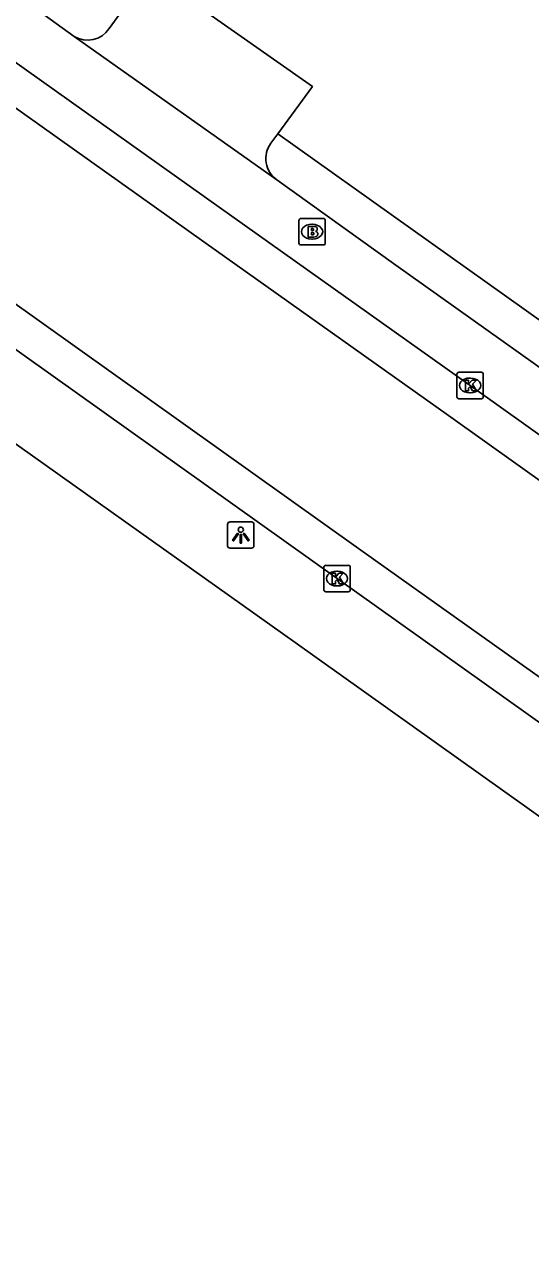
# Model space of a CAD drawing. Extents: x 157692 to 159670, y 381454 to 383289.
# Drawn here: x 158907.88 to 158927.01, y 382536.9 to 382583.44 of the extents above; entities that cross this region are included whole.
import ezdxf

# ---------------------------------------------------------------- set-up
doc = ezdxf.new("R2010")
doc.units = 0
for name, color, linetype in [('IMGEO_Brandkraan', 7, 'Continuous'), ('IMGEO_Kolk', 7, 'Continuous'), ('IMGEO_Lichtpunt', 7, 'Continuous'), ('IMGEO_Parkeervlak_open', 7, 'Continuous'), ('IMGEO_Rijbaan_lokaal_gesloten', 7, 'Continuous'), ('IMGEO_Rijbaan_lokaal_open', 7, 'Continuous'), ('IMGEO_Voetpad_open', 7, 'Continuous')]:
    doc.layers.add(name, color=color, linetype=linetype)

msp = doc.modelspace()

# ---------------------------------------------------------------- linework, layer by layer
at = {"layer": 'IMGEO_Brandkraan'}
for p, q in [((158918.253, 382575.183), (158918.253, 382576.035)), ((158918.328, 382576.109), (158919.18, 382576.109)), ((158918.741, 382575.889), (158918.766, 382575.889)), ((158919.254, 382576.035), (158919.254, 382575.183)), ((158918.764, 382575.329), (158918.739, 382575.329)), ((158919.18, 382575.109), (158918.328, 382575.109))]:
    msp.add_line(p, q, dxfattribs=at)
for points in [[(158918.253, 382575.183), (158918.253, 382576.035)], [(158918.328, 382576.109), (158919.18, 382576.109)], [(158918.601, 382575.809), (158918.601, 382575.409), (158918.814, 382575.409)], [(158918.832, 382575.809), (158918.601, 382575.809)], [(158918.78, 382575.728), (158918.726, 382575.728), (158918.726, 382575.652)], [(158919.254, 382576.035), (158919.254, 382575.183)], [(158918.726, 382575.652), (158918.779, 382575.652)], [(158918.788, 382575.576), (158918.726, 382575.576), (158918.726, 382575.495)], [(158918.726, 382575.495), (158918.788, 382575.495)], [(158919.18, 382575.109), (158918.328, 382575.109)]]:
    msp.add_lwpolyline(points, dxfattribs=at)
for centre, radius, start, end in [((158918.33, 382576.033), 0.0765, 91.552, 178.448), ((158918.33, 382576.033), 0.0765, 91.552, 178.448), ((158918.781, 382575.69), 0.0379, 267.8285, 90.9355), ((158918.836, 382575.664), 0.145, 59.4692, 91.5367), ((158918.861, 382575.711), 0.0922, 285.5137, 58.1501), ((158919.178, 382576.033), 0.0765, 1.552, 88.448), ((158919.178, 382576.033), 0.0765, 1.552, 88.448), ((158918.789, 382575.535), 0.0404, 269.8759, 90.5077), ((158918.82, 382575.66), 0.251, 268.6676, 293.5347), ((158918.866, 382575.519), 0.105, 301.3115, 78.989), ((158918.33, 382575.185), 0.0765, 181.552, 268.448), ((158918.33, 382575.185), 0.0765, 181.552, 268.448), ((158919.178, 382575.185), 0.0765, 271.552, 358.448), ((158919.178, 382575.185), 0.0765, 271.552, 358.448)]:
    msp.add_arc(centre, radius, start, end, dxfattribs=at)
for centre, major_axis, ratio, start_param, end_param in [((158918.74, 382575.609), (-0.387, 0.002), 0.722429, 4.712389, 7.853982), ((158918.765, 382575.609), (-0.39, 0.002), 0.717154, 1.570796, 4.712389)]:
    msp.add_ellipse(centre, major_axis=major_axis, ratio=ratio, start_param=start_param, end_param=end_param, dxfattribs=at)
at = {"layer": 'IMGEO_Kolk'}
for p, q in [((158924.23, 382569.368), (158924.23, 382570.22)), ((158924.305, 382570.294), (158925.157, 382570.294)), ((158925.231, 382570.22), (158925.231, 382569.368)), ((158924.718, 382570.074), (158924.743, 382570.074)), ((158925.157, 382569.294), (158924.305, 382569.294)), ((158924.741, 382569.514), (158924.716, 382569.514)), ((158919.198, 382562.066), (158919.198, 382562.918)), ((158919.273, 382562.992), (158920.125, 382562.992)), ((158919.686, 382562.772), (158919.711, 382562.772)), ((158920.199, 382562.918), (158920.199, 382562.066)), ((158919.709, 382562.212), (158919.684, 382562.212)), ((158920.125, 382561.992), (158919.273, 382561.992))]:
    msp.add_line(p, q, dxfattribs=at)
for points in [[(158924.23, 382569.368), (158924.23, 382570.22)], [(158924.305, 382570.294), (158925.157, 382570.294)], [(158925.231, 382570.22), (158925.231, 382569.368)], [(158924.551, 382569.994), (158924.674, 382569.994), (158924.674, 382569.843), (158924.804, 382569.994), (158924.968, 382569.994), (158924.822, 382569.843), (158924.975, 382569.594), (158924.823, 382569.594), (158924.738, 382569.758), (158924.674, 382569.691), (158924.674, 382569.594), (158924.551, 382569.594), (158924.551, 382569.994)], [(158925.157, 382569.294), (158924.305, 382569.294)], [(158919.198, 382562.066), (158919.198, 382562.918)], [(158919.273, 382562.992), (158920.125, 382562.992)], [(158919.519, 382562.692), (158919.642, 382562.692), (158919.642, 382562.541), (158919.772, 382562.692), (158919.936, 382562.692), (158919.79, 382562.541), (158919.943, 382562.292), (158919.791, 382562.292), (158919.706, 382562.456), (158919.642, 382562.389), (158919.642, 382562.292), (158919.519, 382562.292), (158919.519, 382562.692)], [(158920.199, 382562.918), (158920.199, 382562.066)], [(158920.125, 382561.992), (158919.273, 382561.992)]]:
    msp.add_lwpolyline(points, dxfattribs=at)
for centre, start, end in [((158924.307, 382570.218), 91.552, 178.448), ((158924.307, 382570.218), 91.552, 178.448), ((158925.155, 382570.218), 1.552, 88.448), ((158925.155, 382570.218), 1.552, 88.448), ((158924.307, 382569.37), 181.552, 268.448), ((158924.307, 382569.37), 181.552, 268.448), ((158925.155, 382569.37), 271.552, 358.448), ((158925.155, 382569.37), 271.552, 358.448), ((158919.275, 382562.916), 91.552, 178.448), ((158919.275, 382562.916), 91.552, 178.448), ((158920.123, 382562.916), 1.552, 88.448), ((158920.123, 382562.916), 1.552, 88.448), ((158919.275, 382562.068), 181.552, 268.448), ((158919.275, 382562.068), 181.552, 268.448), ((158920.123, 382562.068), 271.552, 358.448), ((158920.123, 382562.068), 271.552, 358.448)]:
    msp.add_arc(centre, 0.0765, start, end, dxfattribs=at)
for centre, major_axis, ratio, start_param, end_param in [((158924.717, 382569.794), (-0.387, 0.002), 0.722429, 4.712389, 7.853982), ((158924.742, 382569.794), (-0.39, 0.002), 0.717154, 1.570796, 4.712389), ((158919.685, 382562.492), (-0.387, 0.002), 0.722429, 4.712389, 7.853982), ((158919.71, 382562.492), (-0.39, 0.002), 0.717154, 1.570796, 4.712389)]:
    msp.add_ellipse(centre, major_axis=major_axis, ratio=ratio, start_param=start_param, end_param=end_param, dxfattribs=at)
at = {"layer": 'IMGEO_Lichtpunt'}
for p, q in [((158915.559, 382564.542), (158915.559, 382563.735)), ((158915.559, 382564.542), (158915.559, 382563.735)), ((158916.461, 382564.637), (158915.653, 382564.637)), ((158916.461, 382564.637), (158915.653, 382564.637)), ((158916.555, 382563.735), (158916.555, 382564.542)), ((158916.555, 382563.735), (158916.555, 382564.542)), ((158915.653, 382563.641), (158916.461, 382563.641)), ((158915.653, 382563.641), (158916.461, 382563.641))]:
    msp.add_line(p, q, dxfattribs=at)
for points in [[(158915.933, 382564.206), (158915.972, 382564.178), (158915.784, 382563.916), (158915.746, 382563.943), (158915.933, 382564.206)], [(158916.035, 382564.158), (158916.082, 382564.158), (158916.082, 382563.836), (158916.035, 382563.836), (158916.035, 382564.158)], [(158916.145, 382564.178), (158916.183, 382564.205), (158916.37, 382563.943), (158916.331, 382563.915), (158916.145, 382564.178)]]:
    msp.add_lwpolyline(points, dxfattribs=at)
msp.add_circle((158916.058, 382564.34), 0.0994, dxfattribs=at)
for centre, start, end in [((158915.653, 382564.542), 90, 180), ((158915.653, 382564.542), 90, 180), ((158916.461, 382564.542), 0, 90), ((158916.461, 382564.542), 0, 90), ((158915.653, 382563.735), 180, 270), ((158915.653, 382563.735), 180, 270), ((158916.461, 382563.735), 270, 0), ((158916.461, 382563.735), 270, 360)]:
    msp.add_arc(centre, 0.0946, start, end, dxfattribs=at)
at = {"layer": 'IMGEO_Parkeervlak_open'}
msp.add_lwpolyline([(158909.75, 382582.997), (158907.946, 382584.304)], dxfattribs=at)
at = {"layer": 'IMGEO_Rijbaan_lokaal_gesloten'}
for points in [[(158859.78, 382615.893), (158874.33, 382605.57), (158875.774, 382604.548), (158883.958, 382598.757), (158891.071, 382593.723), (158901.219, 382586.503), (158906.81, 382582.525), (158915.236, 382576.539), (158924.73, 382569.794), (158941.367, 382557.941), (158948.158, 382553.099), (158954.148, 382548.827), (158959.843, 382544.766), (158974.147, 382534.627), (158992.367, 382521.662), (159000, 382516.238), (159005.544, 382512.298), (159007.749, 382510.731)], [(159006.936, 382509.591), (159004.733, 382511.157), (158999.189, 382515.097), (158991.556, 382520.521), (158973.336, 382533.486), (158959.032, 382543.625), (158953.336, 382547.687), (158947.181, 382552.076), (158940.554, 382556.801), (158923.918, 382568.653), (158914.659, 382575.232), (158905.999, 382581.384), (158858.97, 382614.751)], [(158893.884, 382582.599), (158920.512, 382563.634), (158938.029, 382551.171), (158955.558, 382538.753), (158969.774, 382528.594), (158985.863, 382517.179)], [(158893.071, 382581.459), (158919.7, 382562.493), (158937.219, 382550.029), (158954.746, 382537.612), (158968.962, 382527.454), (158985.053, 382516.037)]]:
    msp.add_lwpolyline(points, dxfattribs=at)
at = {"layer": 'IMGEO_Rijbaan_lokaal_open'}
for points in [[(158912.612, 382585.431), (158911.077, 382583.291)], [(158917.462, 382579.317), (158918.764, 382581.101), (158912.612, 382585.431)], [(158917.419, 382577.57), (158909.75, 382582.997)], [(158917.197, 382578.954), (158917.462, 382579.317)]]:
    msp.add_lwpolyline(points, dxfattribs=at)
for centre, radius, start, end in [((158910.26, 382583.838), 0.983, 238.7823, 326.2022), ((158917.992, 382578.372), 0.986, 143.787, 234.4388)]:
    msp.add_arc(centre, radius, start, end, dxfattribs=at)
at = {"layer": 'IMGEO_Voetpad_open'}
for points in [[(158983.311, 382513.649), (158918.117, 382560.072), (158891.352, 382579.085)], [(158917.462, 382579.317), (158927.522, 382572.152)], [(158948.421, 382555.497), (158921.84, 382574.409), (158917.419, 382577.57)]]:
    msp.add_lwpolyline(points, dxfattribs=at)

doc.saveas('drawing.dxf')
